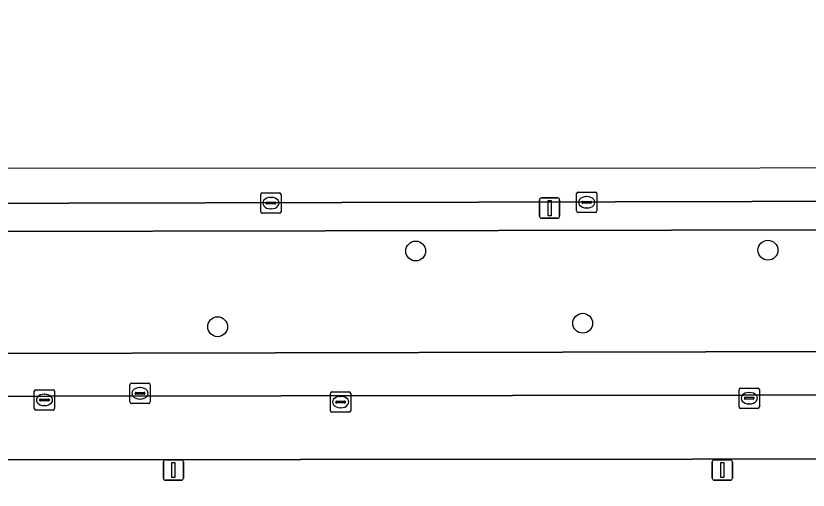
# Model space of a CAD drawing. Extents: x 160732 to 162107, y 387428 to 388479.
# Drawn here: x 161424.48 to 161463.46, y 388326.57 to 388349.89 of the extents above; entities that cross this region are included whole.
import ezdxf

# ---------------------------------------------------------------- set-up
doc = ezdxf.new("R2010")
doc.units = 0
for name, color, linetype in [('IMGEO_Berm_groen', 7, 'Continuous'), ('IMGEO_Boom', 7, 'Continuous'), ('IMGEO_Fietspad_open', 7, 'Continuous'), ('IMGEO_Kolk', 7, 'Continuous'), ('IMGEO_Lichtmast', 7, 'Continuous'), ('IMGEO_Rijbaan_regionaal_gesloten', 7, 'Continuous'), ('IMGEO_Rioolput', 7, 'Continuous'), ('IMGEO_Voetpad_open', 7, 'Continuous')]:
    doc.layers.add(name, color=color, linetype=linetype)

msp = doc.modelspace()

# ---------------------------------------------------------------- linework, layer by layer
at = {"layer": 'IMGEO_Berm_groen'}
for points in [[(161664.102, 388341.252), (161640.503, 388341.159), (161612.645, 388341.048), (161566.129, 388340.965), (161549.597, 388341.023), (161504.085, 388340.81), (161487.581, 388340.828), (161380.012, 388340.564), (161360.969, 388340.517)], [(161547.34, 388337.688), (161509.076, 388337.556), (161508.048, 388337.145), (161507.175, 388336.422), (161506.755, 388335.957), (161506.424, 388335.73), (161504.681, 388335.53), (161503.088, 388335.005), (161498.557, 388333.868), (161493.714, 388333.456), (161394.907, 388333.226), (161380.519, 388333.305), (161372.407, 388333.349), (161371.394, 388333.31), (161370.464, 388333.37), (161369.572, 388333.522), (161368.698, 388333.797), (161368.157, 388334.059), (161365.852, 388334.911), (161365.842, 388339.289), (161380.165, 388339.211), (161482.259, 388339.41), (161500.004, 388339.453), (161596.2, 388339.688)], [(161596.2, 388339.688), (161500.004, 388339.453), (161482.259, 388339.41), (161380.165, 388339.211), (161380.519, 388333.305), (161394.907, 388333.226), (161493.714, 388333.456), (161498.557, 388333.868), (161503.088, 388335.005), (161504.681, 388335.53), (161506.424, 388335.73), (161506.755, 388335.957), (161507.175, 388336.422), (161508.048, 388337.145), (161509.076, 388337.556), (161547.34, 388337.688)], [(161371.614, 388331.233), (161373.367, 388331.118), (161380.67, 388331.128), (161494.405, 388331.285), (161498.41, 388332.285), (161505.827, 388334.181)]]:
    msp.add_lwpolyline(points, dxfattribs=at)
at = {"layer": 'IMGEO_Boom'}
for centre in [(161444.155, 388338.328), (161461.481, 388338.369), (161452.37, 388334.777), (161434.41, 388334.606)]:
    msp.add_circle(centre, 0.489, dxfattribs=at)
at = {"layer": 'IMGEO_Fietspad_open'}
for points in [[(161498.524, 388325.994), (161498.41, 388332.285), (161494.405, 388331.285), (161380.67, 388331.128), (161373.367, 388331.118), (161371.614, 388331.233)], [(161369.2, 388327.935), (161380.605, 388328.029), (161496.353, 388328.13)]]:
    msp.add_lwpolyline(points, dxfattribs=at)
at = {"layer": 'IMGEO_Kolk'}
for p, q in [((161436.53, 388340.258), (161436.53, 388341.11)), ((161436.605, 388341.184), (161437.457, 388341.184)), ((161437.531, 388341.11), (161437.531, 388340.258)), ((161452.067, 388340.298), (161452.067, 388341.15)), ((161452.142, 388341.224), (161452.994, 388341.224)), ((161452.555, 388341.004), (161452.58, 388341.004)), ((161453.068, 388341.15), (161453.068, 388340.298)), ((161436.789, 388340.678), (161436.789, 388340.69)), ((161437.227, 388340.641), (161436.829, 388340.641)), ((161436.832, 388340.727), (161437.23, 388340.727)), ((161437.018, 388340.964), (161437.043, 388340.964)), ((161437.273, 388340.69), (161437.273, 388340.678)), ((161452.326, 388340.718), (161452.326, 388340.73)), ((161452.764, 388340.681), (161452.366, 388340.681)), ((161452.369, 388340.767), (161452.767, 388340.767)), ((161452.81, 388340.73), (161452.81, 388340.718)), ((161437.041, 388340.404), (161437.016, 388340.404)), ((161452.994, 388340.224), (161452.142, 388340.224)), ((161452.578, 388340.444), (161452.553, 388340.444)), ((161437.457, 388340.184), (161436.605, 388340.184)), ((161425.392, 388330.581), (161425.392, 388331.433)), ((161425.467, 388331.507), (161426.319, 388331.507)), ((161425.88, 388331.287), (161425.905, 388331.287)), ((161426.393, 388331.433), (161426.393, 388330.581)), ((161439.958, 388330.476), (161439.958, 388331.328)), ((161440.033, 388331.402), (161440.885, 388331.402)), ((161440.959, 388331.328), (161440.959, 388330.476)), ((161460.061, 388330.666), (161460.061, 388331.518)), ((161460.136, 388331.592), (161460.988, 388331.592)), ((161460.549, 388331.372), (161460.574, 388331.372)), ((161461.062, 388331.518), (161461.062, 388330.666)), ((161425.651, 388331.001), (161425.651, 388331.013)), ((161426.089, 388330.964), (161425.691, 388330.964)), ((161425.694, 388331.05), (161426.092, 388331.05)), ((161426.135, 388331.013), (161426.135, 388331.001)), ((161440.217, 388330.896), (161440.217, 388330.908)), ((161440.26, 388330.945), (161440.658, 388330.945)), ((161440.446, 388331.182), (161440.471, 388331.182)), ((161440.701, 388330.908), (161440.701, 388330.896)), ((161460.32, 388331.086), (161460.32, 388331.098)), ((161460.758, 388331.049), (161460.36, 388331.049)), ((161460.363, 388331.135), (161460.761, 388331.135)), ((161460.804, 388331.098), (161460.804, 388331.086)), ((161426.319, 388330.507), (161425.467, 388330.507)), ((161425.903, 388330.727), (161425.878, 388330.727)), ((161440.655, 388330.859), (161440.257, 388330.859)), ((161440.469, 388330.622), (161440.444, 388330.622)), ((161460.988, 388330.592), (161460.136, 388330.592)), ((161460.572, 388330.812), (161460.547, 388330.812)), ((161440.885, 388330.402), (161440.033, 388330.402))]:
    msp.add_line(p, q, dxfattribs=at)
for points in [[(161436.53, 388340.258), (161436.53, 388341.11)], [(161436.605, 388341.184), (161437.457, 388341.184)], [(161437.531, 388341.11), (161437.531, 388340.258)], [(161452.067, 388340.298), (161452.067, 388341.15)], [(161452.142, 388341.224), (161452.994, 388341.224)], [(161453.068, 388341.15), (161453.068, 388340.298)], [(161452.994, 388340.224), (161452.142, 388340.224)], [(161437.457, 388340.184), (161436.605, 388340.184)], [(161425.392, 388330.581), (161425.392, 388331.433)], [(161425.467, 388331.507), (161426.319, 388331.507)], [(161426.393, 388331.433), (161426.393, 388330.581)], [(161439.958, 388330.476), (161439.958, 388331.328)], [(161440.033, 388331.402), (161440.885, 388331.402)], [(161440.959, 388331.328), (161440.959, 388330.476)], [(161460.061, 388330.666), (161460.061, 388331.518)], [(161460.136, 388331.592), (161460.988, 388331.592)], [(161461.062, 388331.518), (161461.062, 388330.666)], [(161426.319, 388330.507), (161425.467, 388330.507)], [(161460.988, 388330.592), (161460.136, 388330.592)], [(161440.885, 388330.402), (161440.033, 388330.402)]]:
    msp.add_lwpolyline(points, dxfattribs=at)
for centre, radius, start, end in [((161436.607, 388341.108), 0.0765, 91.552, 178.448), ((161436.607, 388341.108), 0.0765, 91.552, 178.448), ((161437.455, 388341.108), 0.0765, 1.552, 88.448), ((161437.455, 388341.108), 0.0765, 1.552, 88.448), ((161452.144, 388341.148), 0.0765, 91.552, 178.448), ((161452.144, 388341.148), 0.0765, 91.552, 178.448), ((161452.992, 388341.148), 0.0765, 1.552, 88.448), ((161452.992, 388341.148), 0.0765, 1.552, 88.448), ((161436.829, 388340.687), 0.0403, 85.8775, 175.7526), ((161436.826, 388340.677), 0.0366, 178.938, 274.7102), ((161437.23, 388340.684), 0.043, 264.8664, 352.4533), ((161437.234, 388340.689), 0.0386, 1.7309, 96.639), ((161452.366, 388340.727), 0.0403, 85.8775, 175.7526), ((161452.363, 388340.717), 0.0366, 178.938, 274.7102), ((161452.767, 388340.724), 0.043, 264.8664, 352.4533), ((161452.771, 388340.729), 0.0386, 1.7309, 96.639), ((161436.607, 388340.26), 0.0765, 181.552, 268.448), ((161436.607, 388340.26), 0.0765, 181.552, 268.448), ((161437.455, 388340.26), 0.0765, 271.552, 358.448), ((161437.455, 388340.26), 0.0765, 271.552, 358.448), ((161452.144, 388340.3), 0.0765, 181.552, 268.448), ((161452.144, 388340.3), 0.0765, 181.552, 268.448), ((161452.992, 388340.3), 0.0765, 271.552, 358.448), ((161452.992, 388340.3), 0.0765, 271.552, 358.448), ((161425.469, 388331.431), 0.0765, 91.552, 178.448), ((161425.469, 388331.431), 0.0765, 91.552, 178.448), ((161426.317, 388331.431), 0.0765, 1.552, 88.448), ((161426.317, 388331.431), 0.0765, 1.552, 88.448), ((161440.035, 388331.326), 0.0765, 91.552, 178.448), ((161440.035, 388331.326), 0.0765, 91.552, 178.448), ((161440.883, 388331.326), 0.0765, 1.552, 88.448), ((161440.883, 388331.326), 0.0765, 1.552, 88.448), ((161460.138, 388331.516), 0.0765, 91.552, 178.448), ((161460.138, 388331.516), 0.0765, 91.552, 178.448), ((161460.986, 388331.516), 0.0765, 1.552, 88.448), ((161460.986, 388331.516), 0.0765, 1.552, 88.448), ((161425.691, 388331.01), 0.0403, 85.8775, 175.7526), ((161425.688, 388331), 0.0366, 178.938, 274.7102), ((161426.092, 388331.007), 0.043, 264.8664, 352.4533), ((161426.096, 388331.012), 0.0386, 1.7309, 96.639), ((161440.257, 388330.905), 0.0403, 85.8775, 175.7526), ((161440.254, 388330.895), 0.0366, 178.938, 274.7102), ((161440.658, 388330.902), 0.043, 264.8664, 352.4533), ((161440.662, 388330.907), 0.0386, 1.7309, 96.639), ((161460.36, 388331.095), 0.0403, 85.8775, 175.7526), ((161460.357, 388331.085), 0.0366, 178.938, 274.7102), ((161460.761, 388331.092), 0.043, 264.8664, 352.4533), ((161460.765, 388331.097), 0.0386, 1.7309, 96.639), ((161425.469, 388330.583), 0.0765, 181.552, 268.448), ((161425.469, 388330.583), 0.0765, 181.552, 268.448), ((161426.317, 388330.583), 0.0765, 271.552, 358.448), ((161426.317, 388330.583), 0.0765, 271.552, 358.448), ((161440.035, 388330.478), 0.0765, 181.552, 268.448), ((161440.035, 388330.478), 0.0765, 181.552, 268.448), ((161440.883, 388330.478), 0.0765, 271.552, 358.448), ((161440.883, 388330.478), 0.0765, 271.552, 358.448), ((161460.138, 388330.668), 0.0765, 181.552, 268.448), ((161460.138, 388330.668), 0.0765, 181.552, 268.448), ((161460.986, 388330.668), 0.0765, 271.552, 358.448), ((161460.986, 388330.668), 0.0765, 271.552, 358.448)]:
    msp.add_arc(centre, radius, start, end, dxfattribs=at)
for centre, major_axis, ratio, start_param, end_param in [((161452.554, 388340.724), (-0.387, 0.002), 0.722429, 4.712389, 7.853982), ((161452.579, 388340.724), (-0.39, 0.002), 0.717154, 1.570796, 4.712389), ((161437.017, 388340.684), (-0.387, 0.002), 0.722429, 4.712389, 7.853982), ((161437.042, 388340.684), (-0.39, 0.002), 0.717154, 1.570796, 4.712389), ((161425.879, 388331.007), (-0.387, 0.002), 0.722429, 4.712389, 7.853982), ((161425.904, 388331.007), (-0.39, 0.002), 0.717154, 1.570796, 4.712389), ((161460.548, 388331.092), (-0.387, 0.002), 0.722429, 4.712389, 7.853982), ((161460.573, 388331.092), (-0.39, 0.002), 0.717154, 1.570796, 4.712389), ((161440.445, 388330.902), (-0.387, 0.002), 0.722429, 4.712389, 7.853982), ((161440.47, 388330.902), (-0.39, 0.002), 0.717154, 1.570796, 4.712389)]:
    msp.add_ellipse(centre, major_axis=major_axis, ratio=ratio, start_param=start_param, end_param=end_param, dxfattribs=at)
at = {"layer": 'IMGEO_Lichtmast'}
for p, q in [((161450.244, 388340.041), (161450.244, 388340.841)), ((161450.244, 388340.841), (161450.244, 388340.041)), ((161450.344, 388340.941), (161451.134, 388340.941)), ((161451.134, 388340.941), (161450.344, 388340.941)), ((161451.234, 388340.841), (161451.234, 388340.041)), ((161451.234, 388340.041), (161451.234, 388340.841)), ((161451.134, 388339.941), (161450.344, 388339.941)), ((161450.344, 388339.941), (161451.134, 388339.941)), ((161431.74, 388327.16), (161431.74, 388327.96)), ((161431.74, 388327.96), (161431.74, 388327.16)), ((161431.84, 388328.06), (161432.63, 388328.06)), ((161432.63, 388328.06), (161431.84, 388328.06)), ((161432.73, 388327.96), (161432.73, 388327.16)), ((161432.73, 388327.16), (161432.73, 388327.96)), ((161458.743, 388327.16), (161458.743, 388327.96)), ((161458.743, 388327.96), (161458.743, 388327.16)), ((161458.843, 388328.06), (161459.633, 388328.06)), ((161459.633, 388328.06), (161458.843, 388328.06)), ((161459.733, 388327.96), (161459.733, 388327.16)), ((161459.733, 388327.16), (161459.733, 388327.96)), ((161432.63, 388327.06), (161431.84, 388327.06)), ((161431.84, 388327.06), (161432.63, 388327.06)), ((161459.633, 388327.06), (161458.843, 388327.06)), ((161458.843, 388327.06), (161459.633, 388327.06))]:
    msp.add_line(p, q, dxfattribs=at)
for points in [[(161450.664, 388340.816), (161450.814, 388340.816), (161450.814, 388340.066), (161450.664, 388340.066), (161450.664, 388340.816)], [(161432.16, 388327.935), (161432.31, 388327.935), (161432.31, 388327.185), (161432.16, 388327.185), (161432.16, 388327.935)], [(161459.163, 388327.935), (161459.313, 388327.935), (161459.313, 388327.185), (161459.163, 388327.185), (161459.163, 388327.935)]]:
    msp.add_lwpolyline(points, dxfattribs=at)
for centre, start, end in [((161450.344, 388340.841), 90, 180), ((161450.344, 388340.841), 90, 180), ((161451.134, 388340.841), 0, 90), ((161451.134, 388340.841), 360, 90), ((161450.344, 388340.041), 180, 270), ((161450.344, 388340.041), 180, 270), ((161451.134, 388340.041), 270, 0), ((161451.134, 388340.041), 270, 0), ((161431.84, 388327.96), 90, 180), ((161431.84, 388327.96), 90, 180), ((161432.63, 388327.96), 0, 90), ((161432.63, 388327.96), 360, 90), ((161458.843, 388327.96), 90, 180), ((161458.843, 388327.96), 90, 180), ((161459.633, 388327.96), 0, 90), ((161459.633, 388327.96), 360, 90), ((161431.84, 388327.16), 180, 270), ((161431.84, 388327.16), 180, 270), ((161432.63, 388327.16), 270, 0), ((161432.63, 388327.16), 270, 0), ((161458.843, 388327.16), 180, 270), ((161458.843, 388327.16), 180, 270), ((161459.633, 388327.16), 270, 0), ((161459.633, 388327.16), 270, 0)]:
    msp.add_arc(centre, 0.1, start, end, dxfattribs=at)
at = {"layer": 'IMGEO_Rijbaan_regionaal_gesloten'}
for points in [[(161666.576, 388349.892), (161621.218, 388342.469), (161340.963, 388342.346), (161319.969, 388341.111), (161319.855, 388338.585), (161325.953, 388339.021), (161342.412, 388340.03)], [(161360.969, 388340.517), (161380.012, 388340.564), (161487.581, 388340.828), (161504.085, 388340.81), (161549.597, 388341.023), (161566.129, 388340.965), (161612.645, 388341.048), (161640.503, 388341.159), (161664.102, 388341.252), (161667.071, 388345.501)]]:
    msp.add_lwpolyline(points, dxfattribs=at)
at = {"layer": 'IMGEO_Rioolput'}
for p, q in [((161430.093, 388330.905), (161430.093, 388331.757)), ((161430.168, 388331.831), (161431.02, 388331.831)), ((161431.094, 388331.757), (161431.094, 388330.905)), ((161430.352, 388331.325), (161430.352, 388331.337)), ((161430.79, 388331.288), (161430.392, 388331.288)), ((161430.395, 388331.374), (161430.793, 388331.374)), ((161430.581, 388331.611), (161430.606, 388331.611)), ((161430.836, 388331.337), (161430.836, 388331.325)), ((161430.604, 388331.051), (161430.579, 388331.051)), ((161431.02, 388330.831), (161430.168, 388330.831))]:
    msp.add_line(p, q, dxfattribs=at)
for points in [[(161430.093, 388330.905), (161430.093, 388331.757)], [(161430.168, 388331.831), (161431.02, 388331.831)], [(161431.094, 388331.757), (161431.094, 388330.905)], [(161431.02, 388330.831), (161430.168, 388330.831)]]:
    msp.add_lwpolyline(points, dxfattribs=at)
for centre, radius, start, end in [((161430.17, 388331.755), 0.0765, 91.552, 178.448), ((161430.17, 388331.755), 0.0765, 91.552, 178.448), ((161431.018, 388331.755), 0.0765, 1.552, 88.448), ((161431.018, 388331.755), 0.0765, 1.552, 88.448), ((161430.392, 388331.334), 0.0403, 85.8775, 175.7526), ((161430.389, 388331.324), 0.0366, 178.938, 274.7102), ((161430.793, 388331.331), 0.043, 264.8664, 352.4533), ((161430.797, 388331.336), 0.0386, 1.7309, 96.639), ((161430.17, 388330.907), 0.0765, 181.552, 268.448), ((161430.17, 388330.907), 0.0765, 181.552, 268.448), ((161431.018, 388330.907), 0.0765, 271.552, 358.448), ((161431.018, 388330.907), 0.0765, 271.552, 358.448)]:
    msp.add_arc(centre, radius, start, end, dxfattribs=at)
for centre, major_axis, ratio, start_param, end_param in [((161430.58, 388331.331), (-0.387, 0.002), 0.722429, 4.712389, 7.853982), ((161430.605, 388331.331), (-0.39, 0.002), 0.717154, 1.570796, 4.712389)]:
    msp.add_ellipse(centre, major_axis=major_axis, ratio=ratio, start_param=start_param, end_param=end_param, dxfattribs=at)
at = {"layer": 'IMGEO_Voetpad_open'}
msp.add_lwpolyline([(161496.353, 388328.13), (161380.605, 388328.029), (161369.2, 388327.935)], dxfattribs=at)

doc.saveas('drawing.dxf')
